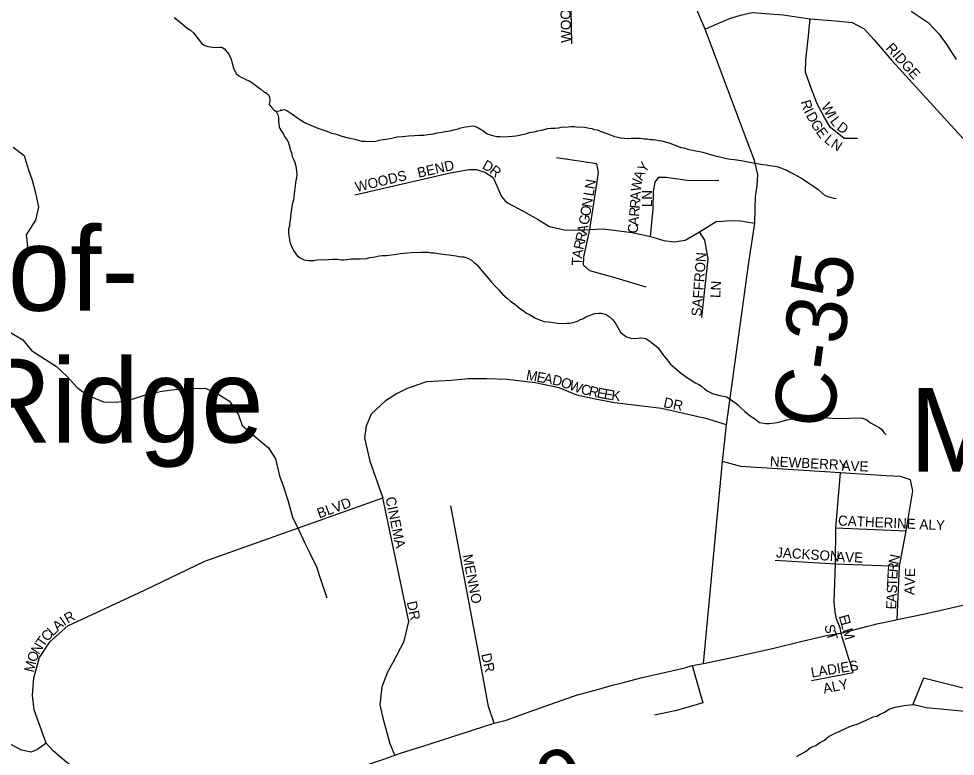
# Model space of a CAD drawing. Extents: x 1310247 to 1664935, y 235267 to 584339.
# Drawn here: x 1469473 to 1474127, y 438561 to 442230 of the extents above; entities that cross this region are included whole.
import ezdxf

# ---------------------------------------------------------------- set-up
doc = ezdxf.new("R2010")
doc.units = 0
for name, color, linetype in [('GM_X_County_Road', 7, 'Continuous'), ('GM_X_County_Road_Text', 7, 'Continuous'), ('GM_X_Minor_Lake', 7, 'Continuous'), ('GM_X_Minor_River', 7, 'Continuous'), ('GM_X_Township_Subdivision', 7, 'Continuous'), ('GM_X_Township_Subdivision_Text', 7, 'Continuous'), ('GM_X_Unincorporated_Text', 7, 'Continuous')]:
    doc.layers.add(name, color=color, linetype=linetype)

msp = doc.modelspace()

# ---------------------------------------------------------------- linework, layer by layer
at = {"layer": 'GM_X_County_Road'}
for points in [[(1472875.8, 439022.4), (1472970.6, 440027.4), (1472990.9, 440208.8), (1473101.8, 441017.5), (1473131.6, 441212.5), (1473133.2, 441285.3), (1473134.9, 441342.9), (1473143.1, 441399.3), (1473146.5, 441453.9), (1473129.9, 441524.9), (1473088.6, 441634.1), (1472883.6, 442177.9), (1472799.7, 442375.1)], [(1473826.6, 439238.5), (1473838.5, 439241), (1473976.5, 439269.7), (1474179.2, 439316.4), (1474325.7, 439352.5), (1474371.9, 439365.2), (1474413.4, 439373.8)], [(1472725.2, 438987.8), (1472782.8, 439001.2), (1472820.4, 439011.7), (1472875.8, 439022.4), (1473009.6, 439050), (1473226.1, 439098.8), (1473359.8, 439131.7), (1473494.6, 439162.5), (1473560.6, 439173.7), (1473693.1, 439207.1), (1473719.7, 439214.7)], [(1473719.7, 439214.7), (1473737.7, 439219.8), (1473826.6, 439238.5)], [(1471375.6, 438577.2), (1471471.3, 438607.1), (1471836.2, 438725.7), (1471895.4, 438740.6), (1472009.6, 438782.2), (1472225.1, 438857.8), (1472244.8, 438864.9), (1472356.3, 438894.5), (1472417.9, 438912.5), (1472477.8, 438927.9), (1472564.8, 438950.2), (1472718, 438986.1), (1472725.2, 438987.8)], [(1470715.2, 438348.9), (1470728.7, 438353.4), (1470987.9, 438435.6), (1471197.3, 438516.3), (1471287.3, 438546.3), (1471342.7, 438566.9), (1471375.6, 438577.2)]]:
    msp.add_lwpolyline(points, dxfattribs=at)
at = {"layer": 'GM_X_Minor_Lake'}
msp.add_lwpolyline([(1473921.3, 438817.8), (1473983.1, 438803.5), (1474278.7, 438775.7), (1474278.7, 438871.8), (1473970.1, 438949.8), (1473915.7, 438817.6)], dxfattribs=at)
at = {"layer": 'GM_X_Minor_River'}
for points in [[(1470245.4, 442236), (1470276.8, 442211.2), (1470310.2, 442182.3), (1470326, 442171.8), (1470341.7, 442159.4), (1470353.4, 442145.1), (1470368.9, 442122.6), (1470380.5, 442108.3), (1470398.3, 442095.9), (1470412.2, 442091.5), (1470426.2, 442089.1), (1470446.2, 442086.6), (1470470.3, 442088)], [(1473908.3, 442266.5), (1473993.2, 442210.8), (1474046, 442153.7), (1474084.9, 442098.8), (1474131.4, 442025.9)], [(1470470.3, 442088), (1470482.3, 442087.6), (1470496.1, 442079.3), (1470507.8, 442065), (1470517.5, 442052.7), (1470528.9, 442028.3), (1470534.4, 442008.2), (1470541.7, 441978), (1470555.1, 441955.6), (1470566.9, 441945.2), (1470578.8, 441938.9), (1470592.7, 441932.6), (1470604.5, 441926.2), (1470618.4, 441919.9), (1470632.2, 441911.5), (1470671.6, 441882.4)], [(1470671.6, 441882.4), (1470675.5, 441878.3), (1470691.3, 441865.9), (1470703.2, 441861.6), (1470714.9, 441851.3), (1470718.6, 441839.1), (1470720.2, 441823.1), (1470717.7, 441803.1), (1470727.4, 441790.8), (1470741.1, 441776.5), (1470752.9, 441768.2), (1470760.6, 441751.9), (1470764.2, 441737.8), (1470763.8, 441721.8), (1470767, 441689.7), (1470774.7, 441675.5), (1470788.2, 441655.1), (1470795.8, 441640.9), (1470805.6, 441628.6), (1470811.3, 441616.4), (1470816.9, 441600.3), (1470820.5, 441586.1), (1470827.9, 441561.9), (1470831.5, 441543.8), (1470839.2, 441531.6), (1470842.9, 441519.5), (1470850.4, 441497.3), (1470853.7, 441469.1), (1470855.4, 441457.1), (1470852.9, 441437.1), (1470850.5, 441425.2), (1470848.2, 441411.2), (1470840.5, 441345.3), (1470838.1, 441329.4), (1470835.8, 441317.4), (1470831.5, 441305.5), (1470828.9, 441283.6), (1470826.6, 441269.6), (1470824.1, 441251.6), (1470823.7, 441237.6), (1470819, 441209.7), (1470818.7, 441197.7), (1470814.4, 441183.8), (1470813.9, 441163.8), (1470817.3, 441141.7), (1470819, 441127.6), (1470822.6, 441113.5), (1470826.3, 441101.4), (1470837.7, 441077.1), (1470859.1, 441048.5), (1470870.9, 441040.2), (1470890.7, 441029.6), (1470910.7, 441027.1), (1470938.7, 441026.4), (1470956.9, 441029.9), (1470977, 441031.4), (1470995, 441030.9), (1471011.1, 441032.5), (1471033.2, 441033.9), (1471055.2, 441033.3), (1471075.2, 441030.8), (1471087.2, 441030.5), (1471101.3, 441032.1), (1471123.5, 441035.6), (1471169.6, 441034.4), (1471201.7, 441037.5), (1471217.9, 441041.1), (1471233.9, 441042.7), (1471266.2, 441049.8), (1471278.3, 441051.5), (1471302.3, 441050.9), (1471350.6, 441057.6), (1471368.8, 441061.2), (1471421, 441065.8), (1471473.2, 441068.5), (1471507.3, 441067.6), (1471521.3, 441065.2), (1471539.3, 441064.7), (1471555.3, 441062.3), (1471569.3, 441059.9), (1471593.3, 441057.3), (1471611.3, 441054.8), (1471631.3, 441052.3)], [(1470752.9, 441768.2), (1470791.3, 441777.2), (1470805.2, 441772.8), (1470824.9, 441760.3), (1470836.8, 441751.9), (1470870.3, 441729), (1470899.9, 441710.2), (1470915.8, 441703.8), (1470939.6, 441693.2), (1470959.4, 441684.6), (1470999.2, 441671.6), (1471013.1, 441667.2), (1471027, 441660.8), (1471044.9, 441656.4), (1471060.8, 441652), (1471078.7, 441645.5), (1471110.6, 441636.6), (1471126.6, 441634.2), (1471142.5, 441629.8), (1471178.4, 441620.8), (1471194.4, 441620.4), (1471206.4, 441618.1), (1471218.5, 441619.8), (1471232.5, 441619.4), (1471246.6, 441621.1), (1471272.8, 441626.4), (1471309, 441631.5), (1471327.1, 441635), (1471353.4, 441642.3), (1471379.5, 441643.6), (1471409.7, 441646.8), (1471439.8, 441648), (1471461.9, 441649.5), (1471486, 441650.8), (1471506.1, 441654.3), (1471522.2, 441655.9), (1471534.3, 441657.6), (1471552.4, 441661.1), (1471576.6, 441664.5), (1471590.7, 441668.1), (1471604.8, 441669.8), (1471616.8, 441671.4), (1471635, 441677), (1471657.2, 441682.4), (1471669.4, 441686.1), (1471693.6, 441691.5), (1471707.6, 441693.1), (1471725.8, 441696.6), (1471737.7, 441694.3), (1471751.7, 441690), (1471779.3, 441673.2), (1471801, 441656.6), (1471834.8, 441647.7), (1471848.8, 441643.3), (1471864.8, 441642.9), (1471882.8, 441642.5), (1471927, 441645.3), (1471943.1, 441646.9), (1471961.2, 441650.4), (1471975.4, 441654.1), (1471991.5, 441657.6), (1472011.7, 441663.1), (1472033.9, 441666.5), (1472052, 441672.1), (1472070.2, 441675.6), (1472102.4, 441682.8), (1472118.5, 441684.3), (1472136.6, 441685.9), (1472154.7, 441687.4), (1472174.8, 441690.9), (1472188.9, 441690.5), (1472203, 441692.2), (1472219, 441693.7), (1472233.1, 441693.4), (1472245, 441691.1), (1472287.1, 441690), (1472307.1, 441685.4), (1472321, 441683.1), (1472333, 441678.7), (1472346.9, 441676.4), (1472362.8, 441670), (1472376.8, 441665.6), (1472400.6, 441657), (1472416.5, 441650.5), (1472434.4, 441644), (1472450.3, 441639.6), (1472462.3, 441637.3), (1472482.3, 441634.8), (1472502.3, 441634.3), (1472516.4, 441635.9), (1472560.5, 441634.7), (1472582.5, 441632.2), (1472598.5, 441631.7), (1472612.5, 441629.4), (1472626.5, 441629), (1472638.5, 441626.7), (1472652.5, 441624.3), (1472668.4, 441621.9), (1472708.3, 441610.8), (1472752, 441593.7)], [(1470774.1, 441778.9), (1470773.4, 441778.5)], [(1469445, 441591), (1469500.3, 441549.8), (1469519, 441483.2), (1469539.9, 441426.6), (1469556.6, 441364.1), (1469571.2, 441291.5), (1469555.8, 441227.6), (1469510.2, 441154.3), (1469517.1, 441097.9), (1469495.5, 441026.1), (1469452.3, 440972.8)], [(1472752, 441593.7), (1472765.9, 441589.3), (1472777.9, 441587), (1472797.8, 441580.5), (1472813.7, 441578), (1472845.6, 441571.2), (1472857.6, 441568.9), (1472871.6, 441566.5), (1472895.5, 441559.9), (1472909.4, 441553.5), (1472947.2, 441544.5), (1472963.2, 441540.1), (1472991.1, 441533.4), (1473011.1, 441530.8), (1473029.1, 441528.4), (1473051.1, 441525.8), (1473071, 441523.2), (1473089, 441518.8), (1473130.9, 441511.7), (1473142.9, 441509.4), (1473170.9, 441504.6), (1473186.8, 441502.2), (1473204.8, 441499.7), (1473218.8, 441497.4), (1473240.8, 441494.8), (1473260.7, 441488.3), (1473274.6, 441481.9), (1473290.4, 441475.5), (1473304.3, 441467.1), (1473330, 441454.4), (1473341.9, 441448.1), (1473367.6, 441433.4), (1473379.4, 441425.1), (1473393.2, 441416.7), (1473428.7, 441391.8), (1473446.4, 441379.3), (1473460.2, 441366.9), (1473477.8, 441352.4), (1473491.7, 441346), (1473523.6, 441337.2), (1473535.6, 441334.9)], [(1471631.3, 441052.3), (1471647.2, 441049.9), (1471661.2, 441047.5), (1471673.2, 441045.2), (1471685.2, 441044.9), (1471705.1, 441038.4), (1471722.9, 441027.9), (1471738.6, 441015.5), (1471752.3, 441003.1), (1471765.9, 440984.7), (1471785.4, 440962.2), (1471806.8, 440937.6), (1471822.4, 440919.1), (1471840, 440898.7), (1471857.6, 440882.2), (1471877.1, 440859.6), (1471902.6, 440837), (1471916.3, 440824.6), (1471938, 440810), (1471961.5, 440789.4), (1471975.4, 440781), (1471997, 440764.4), (1472010.9, 440758), (1472028.7, 440747.5), (1472040.5, 440739.2), (1472052.4, 440734.9), (1472066.3, 440730.5), (1472084.2, 440724.1), (1472104.2, 440721.5), (1472128.2, 440718.9), (1472152.1, 440714.3), (1472176.2, 440713.6), (1472198.3, 440715.1), (1472210.3, 440714.8), (1472228.5, 440718.3), (1472250.7, 440725.7), (1472264.9, 440733.4), (1472279.1, 440739), (1472291.3, 440746.7), (1472335.9, 440763.5), (1472356, 440765), (1472368, 440764.7), (1472391.9, 440758.1), (1472407.7, 440747.6), (1472423.4, 440733.2), (1472437, 440716.8), (1472463.9, 440670.1), (1472475.7, 440659.8), (1472493.4, 440647.3), (1472505.3, 440643), (1472519.2, 440638.6), (1472551.4, 440639.8), (1472565.4, 440641.4), (1472577.5, 440641.1), (1472589.4, 440638.8), (1472611.1, 440624.2), (1472624.9, 440613.8), (1472650.4, 440593.1), (1472677.5, 440554.4), (1472697, 440531.8), (1472710.6, 440513.5), (1472734.1, 440492.8), (1472759.6, 440470.1), (1472785.2, 440451.4), (1472797.1, 440443.1), (1472812.8, 440432.7), (1472834.5, 440418.1), (1472852.4, 440409.6), (1472866.2, 440401.3), (1472881.9, 440388.8), (1472893.7, 440378.5), (1472913.5, 440368), (1472925.4, 440363.7), (1472957.3, 440354.8), (1472973.3, 440352.4), (1472991.2, 440347.9), (1473009, 440337.4), (1473032.6, 440320.8), (1473044.4, 440310.5), (1473060.1, 440296.1), (1473081.6, 440275.5), (1473099.3, 440261), (1473113.1, 440250.6), (1473128.9, 440240.2), (1473154.5, 440221.5), (1473186.4, 440216.7), (1473202.5, 440216.3), (1473230.6, 440219.5), (1473250.8, 440223), (1473291.1, 440234), (1473309.3, 440237.5), (1473325.4, 440239.1), (1473339.4, 440240.7), (1473359.6, 440244.2), (1473377.6, 440243.7), (1473393.7, 440245.3), (1473409.7, 440244.9), (1473427.8, 440246.4), (1473494, 440244.7), (1473532, 440241.7), (1473602.2, 440241.8)], [(1469416.2, 440678.4), (1469493.5, 440632.8), (1469536.5, 440579.8), (1469605.8, 440534.3), (1469661.2, 440499.1), (1469714.4, 440449.9), (1469763.4, 440394.7), (1469814.8, 440357.6), (1469894.3, 440324), (1469962.5, 440322.6), (1470030.9, 440335.3), (1470107.6, 440359.9), (1470184.2, 440376.5), (1470262.6, 440387), (1470320.8, 440389.9), (1470397.1, 440392.4), (1470448.8, 440371.3), (1470520.1, 440327.8), (1470564.8, 440258.7), (1470583.8, 440206.2), (1470652.8, 440146.6), (1470713.9, 440095.3), (1470748.8, 440040.4), (1470769.2, 439955.7), (1470788.1, 439901.2), (1470810.8, 439834.5), (1470833.1, 439749.8), (1470867.8, 439678.9), (1470892.8, 439624.2), (1470919.8, 439571.5), (1470952.4, 439502.6), (1470975.1, 439436), (1471003.4, 439349.1)], [(1473602.2, 440241.8), (1473654.4, 440244.5), (1473666.4, 440242.2), (1473688.2, 440233.6), (1473705.9, 440219.1), (1473749.4, 440195.9), (1473763.2, 440185.6), (1473772.9, 440171.3), (1473784.6, 440159)], [(1473339.1, 438558.9), (1473359.5, 438570.4), (1473385.9, 438585.7), (1473408.5, 438605.1), (1473434.8, 438614.4), (1473453.2, 438628), (1473477.6, 438641.3), (1473500.1, 438660.8), (1473530.6, 438676), (1473552.9, 438685.4), (1473585.4, 438700.6), (1473611.7, 438711.9), (1473640, 438721.2), (1473666.4, 438732.5), (1473684.6, 438740), (1473719.2, 438757.2), (1473737.3, 438760.7), (1473753.6, 438770.3), (1473775.9, 438779.7), (1473798.3, 438795.1), (1473828.6, 438804.3), (1473856.8, 438809.6), (1473871, 438813.2), (1473919.2, 438818), (1473921.3, 438817.8)]]:
    msp.add_lwpolyline(points, dxfattribs=at)
at = {"layer": 'GM_X_Township_Subdivision'}
for points in [[(1472221.8, 442104.9), (1472214.4, 442441.2)], [(1472883.6, 442177.9), (1472948.1, 442206), (1473007.6, 442230.8), (1473060.5, 442247.3), (1473118.4, 442260.5), (1473272.1, 442249), (1473406, 442229.1), (1473531.6, 442219.2), (1473614.2, 442210.9), (1473675.4, 442179.5), (1473723.3, 442126.6), (1473811.4, 442021.2), (1473932.7, 441888.9), (1474229.1, 441564.6)], [(1473640.7, 441634.1), (1473574.6, 441634.1), (1473506.8, 441688.6), (1473477, 441738.2), (1473439, 441809.3), (1473402.7, 441906.8), (1473382.8, 441963), (1473384.5, 442025.8), (1473397.7, 442144.8), (1473406, 442229.1)], [(1472592, 440894.3), (1472424.9, 440943.6), (1472312, 440974.9), (1472279.5, 441003.7), (1472280.7, 441044.6), (1472310.8, 441181.4), (1472354, 441465.3), (1472345.6, 441507.4), (1472144.9, 441537.5)], [(1471142.7, 441353.4), (1471617, 441463.7), (1471711.9, 441479.2), (1471747.2, 441480.3), (1471790.2, 441467), (1471831, 441439.4), (1471872.9, 441345.7), (1471888.4, 441324.7), (1471902.7, 441313.7), (1471905.1, 441312.4)], [(1472611.9, 441146), (1472626.5, 441283), (1472627.4, 441370), (1472635.4, 441417.3), (1472654.3, 441441.7), (1472689.8, 441440.6), (1472795.2, 441426.2), (1472952.9, 441425.1)], [(1471905.1, 441312.4), (1471983.1, 441270.6), (1472051.8, 441232), (1472110, 441196.7), (1472192.6, 441178.5), (1472274.7, 441179.7), (1472310.8, 441181.4), (1472378.1, 441184.6), (1472522.2, 441165.4), (1472611.9, 441146), (1472679.2, 441126.1), (1472731, 441120), (1472785.3, 441127.6), (1472855.7, 441169.4), (1472939.5, 441220.9), (1472971.1, 441222.8)], [(1472971.1, 441222.8), (1472988.4, 441223.9), (1473048.4, 441226.2), (1473131.6, 441212.5)], [(1472868.5, 440743.6), (1472898.5, 441034.4), (1472882.5, 441128.7), (1472855.7, 441169.4)], [(1472887.4, 440241.3), (1472886.4, 440241.6), (1472667.8, 440290.9), (1472433.9, 440319.5), (1472337.7, 440337.4), (1472246.5, 440357.2), (1472158.1, 440394.2), (1472040.3, 440418.3), (1471900.8, 440435.1), (1471799.8, 440437.5), (1471706.1, 440437.5), (1471622.2, 440430.5), (1471499.3, 440423.1), (1471403.1, 440389.4), (1471350.2, 440363), (1471294.9, 440329.3), (1471223.9, 440262), (1471199.3, 440202), (1471191.5, 440144.2), (1471218.1, 440028.4), (1471282.2, 439846.2)], [(1472990.9, 440208.8), (1472887.4, 440241.3)], [(1473904.9, 439935), (1473855.2, 439953.1), (1473782.9, 439956.1), (1473557, 439971.2), (1473061.4, 440002.8), (1472970.6, 440027.4)], [(1473570.2, 439138.1), (1473565.7, 439152.6), (1473560.6, 439173.7), (1473554.6, 439198.8), (1473537.5, 439245.1), (1473530.2, 439277.3), (1473525.2, 439327.4), (1473532.8, 439517.8), (1473534.4, 439696.3), (1473557, 439971.2)], [(1473838.5, 439241), (1473850.4, 439506.4), (1473883.8, 439682), (1473916.9, 439880.8), (1473904.9, 439935)], [(1470301.8, 438142.4), (1470237.8, 438213.5), (1470180.1, 438296.2), (1470118.5, 438348.1), (1470057, 438378.9), (1469844, 438460), (1469777.2, 438492.1), (1469724.4, 438520.6), (1469704.4, 438537), (1469644, 438587.1), (1469609.3, 438626.5), (1469549, 438792.4), (1469540.8, 438863.9), (1469548.3, 438951.6), (1469575.9, 439051.9), (1469628.6, 439132.1), (1469716.3, 439209.8), (1470097.4, 439387.8), (1470398.2, 439530.7), (1471282.2, 439846.2)], [(1471342.7, 438566.9), (1471319.7, 438622.1), (1471286.6, 438736.6), (1471268.4, 438816.4), (1471279.5, 438905.6), (1471305, 438977.8), (1471332.6, 439025.6), (1471388.5, 439133.3), (1471411.1, 439231.1), (1471282.2, 439846.2)], [(1471836.2, 438725.7), (1471808.1, 438808), (1471777.3, 438970.3), (1471620.9, 439807.1)], [(1473534.4, 439696.3), (1473883.8, 439682)], [(1473232.4, 439535.9), (1473532.8, 439517.8), (1473850.4, 439506.4)], [(1473620.2, 438977.6), (1473578.8, 439110.6), (1473570.2, 439138.1)], [(1472820.4, 439011.7), (1472873.1, 438826.5), (1472776, 438799)], [(1473412.4, 438937.9), (1473620.2, 438977.6)], [(1472776, 438799), (1472734.6, 438787.3), (1472633.1, 438765.9)], [(1469609.3, 438626.5), (1469566.1, 438594.9), (1469533.9, 438580.8), (1469486.4, 438591.2), (1469439.6, 438615.5), (1469147.7, 438737.8)]]:
    msp.add_lwpolyline(points, dxfattribs=at)

# ---------------------------------------------------------------- texts
at = {"layer": 'GM_X_County_Road_Text'}
for s, rotation, p in [('C-35', 82.1108, (1473514.1, 440182.2)), ('9', 19.6872, (1472117.2, 438266.9))]:
    msp.add_text(s, height=300, rotation=rotation, dxfattribs=at).set_placement(p)
at = {"layer": 'GM_X_Township_Subdivision_Text'}
for s, rotation, p in [('WOODVIEW LN', 91.1338, (1472218.4, 442110.3)), ('RIDGE', 311.9075, (1473779.2, 442081.6)), ('R', 286.2991, (1473358.6, 441817.2)), ('W', 299.7929, (1473459.2, 441793.9)), ('I', 297.4686, (1473373.7, 441769.3)), ('D', 298.0567, (1473384.1, 441749.3)), ('I', 299.7865, (1473487.7, 441744.3)), ('G', 300.9761, (1473406.2, 441708.1)), ('L', 307.1307, (1473502.4, 441719.5)), ('D', 323.6246, (1473534.6, 441680.6)), ('E', 307.1497, (1473432.1, 441665.5)), ('L', 321.0174, (1473472.3, 441619.1)), ('N', 327.2684, (1473504.5, 441593.5)), ('D', 331.2448, (1471772.3, 441486.3)), ('BEND', 12.9121, (1471460.2, 441437.7)), ('R', 320.9874, (1471808.9, 441466.5)), ('Y', 55.4735, (1472586.3, 441459.3)), ('WOODS', 13.4971, (1471152, 441367.3)), ('W', 81.6821, (1472563.4, 441367.6)), ('A', 67.5533, (1472570.8, 441421.1)), ('N', 80.6922, (1472334.2, 441379.2)), ('L', 80.6993, (1472328.5, 441344.4)), ('A', 88.1125, (1472562.1, 441325.1)), ('LN', 90, (1472620.3, 441292.1)), ('O', 80.7065, (1472312.1, 441244.5)), ('N', 80.7065, (1472319.3, 441287.9)), ('R', 85.9862, (1472559.2, 441283.6)), ('G', 80.5696, (1472304.9, 441201)), ('R', 85.0187, (1472555.7, 441243.2)), ('C', 85.0145, (1472548.4, 441159.9)), ('A', 84.9876, (1472551.9, 441199.4)), ('R', 77.3184, (1472286.9, 441116.2)), ('A', 78.5187, (1472295.8, 441155.9)), ('R', 77.4896, (1472278.3, 441077.6)), ('A', 81.3568, (1472271.9, 441034.9)), ('SAFFRON', 85.4612, (1472865.2, 440747.3)), ('T', 88.7433, (1472271.2, 441001.4)), ('LN', 86.989, (1472959, 440839.4)), ('M', 349.4687, (1471991.9, 440434.6)), ('E', 349.4508, (1472043.8, 440424.9)), ('A', 349.4775, (1472078.4, 440418.5)), ('D', 347.3052, (1472121.2, 440410.6)), ('O', 339.8021, (1472162.4, 440401.4)), ('W', 340.2316, (1472204.1, 440386.1)), ('C', 346.1801, (1472263.3, 440365.1)), ('R', 347.2484, (1472302.8, 440355.4)), ('E', 349.2168, (1472343.3, 440346.2)), ('E', 349.8754, (1472378.4, 440339.5)), ('K', 352.9716, (1472416, 440332.9)), ('DR', 348.105, (1472674.2, 440298.1)), ('NEWBERRY', 357.0659, (1473205.1, 440003.5)), ('AVE', 358.0261, (1473561.4, 439981.5)), ('BLVD', 19.8563, (1470966.2, 439743.4)), ('CINEMA', 281.5161, (1471295.4, 439846.4)), ('CATHERINE ALY', 357.3969, (1473543.9, 439708.8)), ('JACKSON', 356.369, (1473236, 439550.3)), ('AVE', 358.0845, (1473534.9, 439528.3)), ('MENNO', 281.0922, (1471678.3, 439560.3)), ('N', 79.0286, (1473844.2, 439512.6)), ('E', 87.5933, (1473839.5, 439439.9)), ('R', 85.0387, (1473840.9, 439474.5)), ('AVE', 88.0261, (1473923.6, 439362.3)), ('T', 87.5793, (1473838, 439404.8)), ('S', 87.5947, (1473836.5, 439369.6)), ('A', 87.6059, (1473834.7, 439325.7)), ('DR', 281.884, (1471401, 439327.3)), ('E', 87.5947, (1473833.2, 439290.5)), ('I', 35.1819, (1469698.8, 439208.1)), ('R', 28.5969, (1469715.5, 439219.9)), ('E', 285.4013, (1473548.1, 439257.5)), ('L', 42.1009, (1469640.9, 439156.3)), ('A', 41.4738, (1469667, 439179.8)), ('S', 281.9154, (1473476.8, 439211)), ('L', 285.4013, (1473557.4, 439223.5)), ('T', 54.9229, (1469595.6, 439100.8)), ('C', 46.872, (1469614.7, 439128.2)), ('T', 287.3772, (1473485.4, 439171.5)), ('M', 286.0656, (1473566.9, 439189)), ('N', 57.6981, (1469572.4, 439064.2)), ('O', 70.7079, (1469559.2, 439025.3)), ('DR', 282.5327, (1471770.6, 439067.8)), ('M', 77.1037, (1469547.8, 438975.3)), ('LADIES', 9.272, (1473414.3, 438951.8)), ('ALY', 11.6906, (1473475.4, 438871.9))]:
    msp.add_text(s, height=50, rotation=rotation, dxfattribs=at).set_placement(p)
at = {"layer": 'GM_X_Unincorporated_Text'}
for s, p in [('Top-of-', (1468272.2, 440777.1)), ('the-Ridge', (1468272.2, 440121.5)), ('Mulberry', (1473899.8, 439976.3))]:
    msp.add_text(s, height=417, rotation=0, dxfattribs=at).set_placement(p)

doc.saveas('drawing.dxf')
